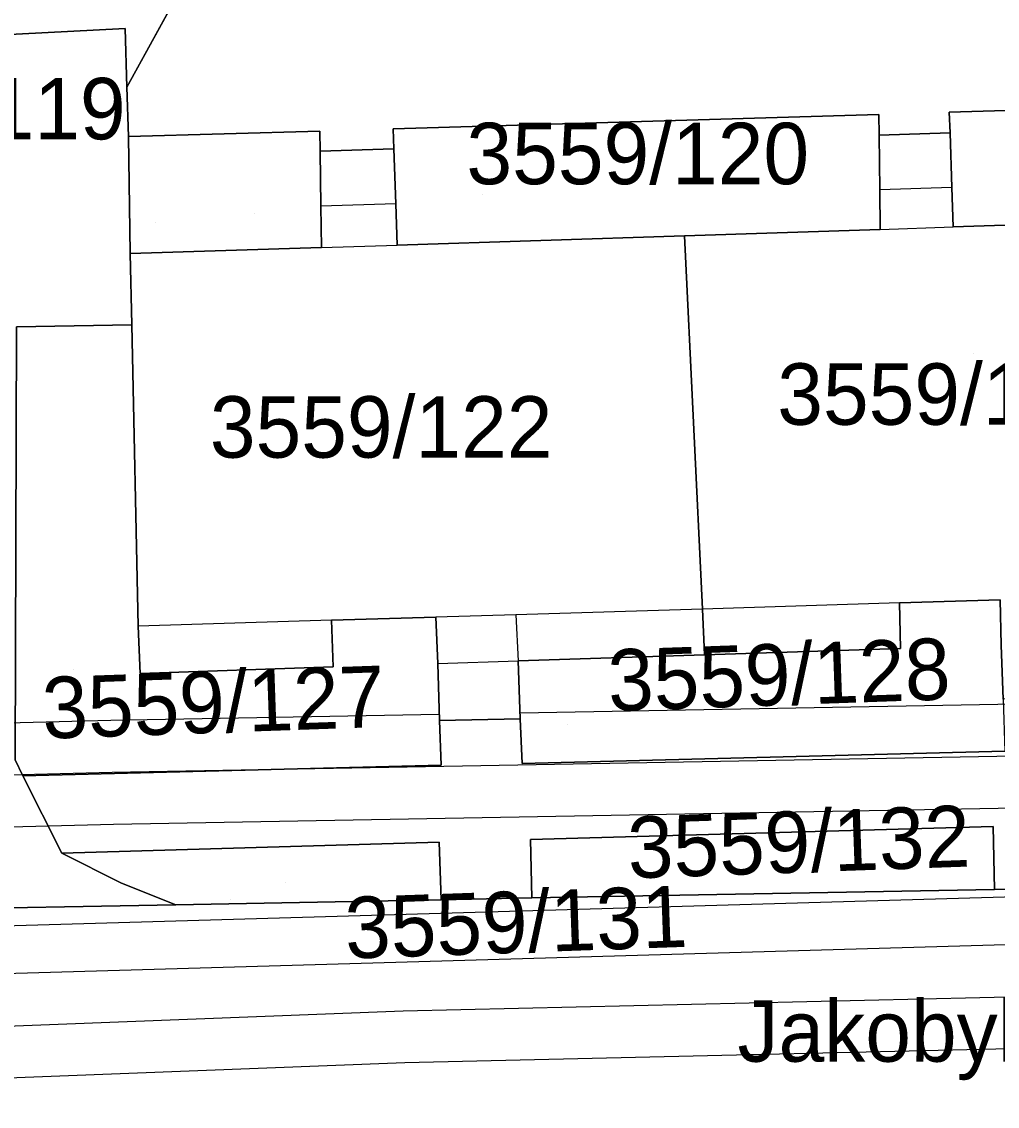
# Model space of a CAD drawing. Extents: x -264070 to -262271, y -1238894 to -1238141.
# Drawn here: x -262785.15 to -262753.38, y -1238359.92 to -1238324.62 of the extents above; entities that cross this region are included whole.
import ezdxf

# ---------------------------------------------------------------- set-up
doc = ezdxf.new("R2010")
doc.units = 0
for name, color, linetype in [('body_kn', 7, 'Continuous'), ('kladpar_druhypozemkov', 7, 'Continuous'), ('kladpar_hranice', 7, 'Continuous'), ('kladpar_parcelnecisla', 7, 'Continuous'), ('kladpar_plochy', 7, 'Continuous'), ('kladpar_sipky', 7, 'Continuous'), ('popisy', 7, 'Continuous'), ('tarchy_linie', 7, 'Continuous'), ('zappar_hrandruhpozemk', 7, 'Continuous')]:
    doc.layers.add(name, color=color, linetype=linetype)

msp = doc.modelspace()

# ---------------------------------------------------------------- linework, layer by layer
at = {"layer": 'body_kn'}
for p, q in [((-262781.78, -1238324.84), (-262781.78, -1238324.84)), ((-262781.78, -1238324.84), (-262781.78, -1238324.84)), ((-262781.72, -1238326.75), (-262781.72, -1238326.75)), ((-262757.24, -1238327.64), (-262757.24, -1238327.64)), ((-262757.24, -1238327.64), (-262757.24, -1238327.64)), ((-262754.95, -1238327.57), (-262754.95, -1238327.57)), ((-262775.44, -1238328.18), (-262775.44, -1238328.18)), ((-262775.44, -1238328.18), (-262775.44, -1238328.18)), ((-262773.05, -1238328.11), (-262773.05, -1238328.11)), ((-262781.67, -1238328.36), (-262781.67, -1238328.36)), ((-262757.23, -1238328.31), (-262757.23, -1238328.31)), ((-262754.92, -1238328.24), (-262754.92, -1238328.24)), ((-262775.43, -1238328.83), (-262775.43, -1238328.83)), ((-262773.03, -1238328.76), (-262773.03, -1238328.76)), ((-262757.21, -1238330.09), (-262757.21, -1238330.09)), ((-262754.86, -1238330.02), (-262754.86, -1238330.02)), ((-262754.86, -1238330.02), (-262754.86, -1238330.02)), ((-262775.4, -1238330.62), (-262775.4, -1238330.62)), ((-262772.96, -1238330.55), (-262772.96, -1238330.55)), ((-262772.96, -1238330.55), (-262772.96, -1238330.55)), ((-262757.19, -1238331.38), (-262757.19, -1238331.38)), ((-262757.19, -1238331.38), (-262757.19, -1238331.38)), ((-262754.82, -1238331.3), (-262754.82, -1238331.3)), ((-262763.56, -1238331.59), (-262763.56, -1238331.59)), ((-262763.56, -1238331.59), (-262763.56, -1238331.59)), ((-262775.38, -1238331.97), (-262775.38, -1238331.97)), ((-262775.38, -1238331.97), (-262775.38, -1238331.97)), ((-262772.92, -1238331.89), (-262772.92, -1238331.89)), ((-262781.61, -1238332.17), (-262781.61, -1238332.17)), ((-262781.56, -1238334.49), (-262781.56, -1238334.49)), ((-262762.98, -1238343.74), (-262762.98, -1238343.74)), ((-262762.98, -1238343.74), (-262762.98, -1238343.74)), ((-262756.57, -1238343.54), (-262756.57, -1238343.54)), ((-262756.57, -1238343.54), (-262756.57, -1238343.54)), ((-262775.06, -1238344.1), (-262775.06, -1238344.1)), ((-262775.06, -1238344.1), (-262775.06, -1238344.1)), ((-262771.66, -1238344), (-262771.66, -1238344)), ((-262769.06, -1238343.92), (-262769.06, -1238343.92)), ((-262769.06, -1238343.92), (-262769.06, -1238343.92)), ((-262781.35, -1238344.29), (-262781.35, -1238344.29)), ((-262756.53, -1238345.02), (-262756.53, -1238345.02)), ((-262771.6, -1238345.51), (-262771.6, -1238345.51)), ((-262771.6, -1238345.51), (-262771.6, -1238345.51)), ((-262768.98, -1238345.42), (-262768.98, -1238345.42)), ((-262762.91, -1238345.23), (-262762.91, -1238345.23)), ((-262762.91, -1238345.23), (-262762.91, -1238345.23)), ((-262781.29, -1238345.83), (-262781.29, -1238345.83)), ((-262775, -1238345.62), (-262775, -1238345.62)), ((-262775, -1238345.62), (-262775, -1238345.62)), ((-262771.55, -1238347.16), (-262771.55, -1238347.16)), ((-262768.92, -1238347.11), (-262768.92, -1238347.11)), ((-262782.24, -1238347.35), (-262782.24, -1238347.35)), ((-262771.54, -1238347.37), (-262771.54, -1238347.37)), ((-262768.91, -1238347.31), (-262768.91, -1238347.31)), ((-262782.2, -1238349.05), (-262782.2, -1238349.05)), ((-262771.49, -1238348.82), (-262771.49, -1238348.82)), ((-262768.85, -1238348.76), (-262768.85, -1238348.76)), ((-262785.11, -1238349.17), (-262785.11, -1238349.17)), ((-262782.16, -1238350.75), (-262782.16, -1238350.75)), ((-262753.52, -1238350.82), (-262753.52, -1238350.82)), ((-262753.52, -1238350.82), (-262753.52, -1238350.82)), ((-262771.55, -1238351.33), (-262771.55, -1238351.33)), ((-262771.55, -1238351.33), (-262771.55, -1238351.33)), ((-262768.58, -1238351.24), (-262768.58, -1238351.24)), ((-262783.84, -1238351.68), (-262783.84, -1238351.68)), ((-262781.9, -1238352.66), (-262781.9, -1238352.66)), ((-262753.47, -1238352.87), (-262753.47, -1238352.87)), ((-262771.49, -1238353.2), (-262771.49, -1238353.2)), ((-262768.53, -1238353.14), (-262768.53, -1238353.14)), ((-262780.13, -1238353.36), (-262780.13, -1238353.36)), ((-262772.72, -1238356.81), (-262772.72, -1238356.81)), ((-262772.67, -1238358.51), (-262772.67, -1238358.51))]:
    msp.add_line(p, q, dxfattribs=at)
at = {"layer": 'kladpar_druhypozemkov'}
for p, q in [((-262770.14, -1238330.26), (-262770.14, -1238330.26)), ((-262777.55, -1238330.87), (-262777.55, -1238330.87)), ((-262754.17, -1238335.41), (-262754.17, -1238335.41)), ((-262772.57, -1238337.01), (-262772.57, -1238337.01)), ((-262783.47, -1238345.71), (-262783.47, -1238345.71)), ((-262767.37, -1238347.51), (-262767.37, -1238347.51)), ((-262766.21, -1238352.91), (-262766.21, -1238352.91)), ((-262778.35, -1238353.18), (-262778.35, -1238353.18))]:
    msp.add_line(p, q, dxfattribs=at)
at = {"layer": 'kladpar_hranice'}
for points in [[(-262800.22, -1238316.92), (-262796.08, -1238315.22), (-262789, -1238314.06), (-262780.83, -1238313.15), (-262779.77, -1238313.38), (-262778.8, -1238313.99), (-262778.13, -1238314.67), (-262777.65, -1238315.61), (-262777.45, -1238316.49), (-262777.45, -1238317.39), (-262777.63, -1238318.31), (-262779.55, -1238322.8), (-262781.72, -1238326.75), (-262781.78, -1238324.84), (-262793.06, -1238325.43), (-262805.62, -1238326.09), (-262804.8, -1238345.46), (-262797.41, -1238345.22), (-262797.34, -1238349.27), (-262818.86, -1238349.97), (-262820.42, -1238347.62), (-262809.55, -1238322.28), (-262800.22, -1238316.92)], [(-262721.22, -1238326.57), (-262736.54, -1238327.02), (-262736.52, -1238327.71), (-262739.05, -1238327.79), (-262739.08, -1238327.1), (-262754.95, -1238327.57), (-262754.92, -1238328.24), (-262757.23, -1238328.31), (-262757.24, -1238327.64), (-262773.05, -1238328.11), (-262773.03, -1238328.76), (-262775.43, -1238328.83), (-262775.44, -1238328.18), (-262781.67, -1238328.36), (-262781.72, -1238326.75), (-262779.55, -1238322.8)], [(-262781.78, -1238324.84), (-262781.72, -1238326.75), (-262781.67, -1238328.36), (-262781.61, -1238332.17), (-262781.56, -1238334.49), (-262785.31, -1238334.55), (-262785.36, -1238348.64), (-262785.11, -1238349.17), (-262783.84, -1238351.68), (-262781.9, -1238352.66), (-262780.13, -1238353.36), (-262797.05, -1238353.67), (-262797.17, -1238351.81), (-262797.34, -1238349.27), (-262797.41, -1238345.22), (-262792.61, -1238345.06), (-262793.06, -1238325.43), (-262781.78, -1238324.84)], [(-262739.08, -1238327.1), (-262739.05, -1238327.79), (-262739.01, -1238329.51), (-262738.97, -1238330.78), (-262745.36, -1238330.99), (-262754.82, -1238331.3), (-262754.86, -1238330.02), (-262754.92, -1238328.24), (-262754.95, -1238327.57), (-262739.08, -1238327.1)], [(-262757.24, -1238327.64), (-262757.23, -1238328.31), (-262757.21, -1238330.09), (-262757.19, -1238331.38), (-262763.56, -1238331.59), (-262772.92, -1238331.89), (-262772.96, -1238330.55), (-262773.03, -1238328.76), (-262773.05, -1238328.11), (-262757.24, -1238327.64)], [(-262775.44, -1238328.18), (-262775.43, -1238328.83), (-262775.4, -1238330.62), (-262775.38, -1238331.97), (-262781.61, -1238332.17), (-262781.67, -1238328.36), (-262775.44, -1238328.18)], [(-262745.36, -1238330.99), (-262744.86, -1238343.18), (-262744.79, -1238344.64), (-262750.94, -1238344.83), (-262750.89, -1238346.61), (-262753.19, -1238346.67), (-262753.25, -1238344.91), (-262753.29, -1238343.44), (-262756.57, -1238343.54), (-262756.53, -1238345.02), (-262762.91, -1238345.23), (-262762.98, -1238343.74), (-262763.56, -1238331.59), (-262757.19, -1238331.38), (-262757.21, -1238330.09), (-262757.23, -1238328.31), (-262754.92, -1238328.24), (-262754.86, -1238330.02), (-262754.82, -1238331.3), (-262745.36, -1238330.99)], [(-262763.56, -1238331.59), (-262762.98, -1238343.74), (-262762.91, -1238345.23), (-262768.98, -1238345.42), (-262768.91, -1238347.31), (-262771.54, -1238347.37), (-262771.6, -1238345.51), (-262771.66, -1238344), (-262775.06, -1238344.1), (-262775, -1238345.62), (-262781.29, -1238345.83), (-262781.35, -1238344.29), (-262781.56, -1238334.49), (-262781.61, -1238332.17), (-262775.38, -1238331.97), (-262775.4, -1238330.62), (-262775.43, -1238328.83), (-262773.03, -1238328.76), (-262772.96, -1238330.55), (-262772.92, -1238331.89), (-262763.56, -1238331.59)], [(-262775, -1238345.62), (-262775.06, -1238344.1), (-262771.66, -1238344), (-262771.6, -1238345.51), (-262771.54, -1238347.37), (-262771.49, -1238348.82), (-262785.11, -1238349.17), (-262785.36, -1238348.64), (-262785.31, -1238334.55), (-262781.56, -1238334.49), (-262781.35, -1238344.29), (-262781.29, -1238345.83), (-262775, -1238345.62)], [(-262762.91, -1238345.23), (-262756.53, -1238345.02), (-262756.57, -1238343.54), (-262753.29, -1238343.44), (-262753.25, -1238344.91), (-262753.19, -1238346.67), (-262753.14, -1238348.36), (-262768.85, -1238348.76), (-262768.91, -1238347.31), (-262768.98, -1238345.42), (-262762.91, -1238345.23)], [(-262750.57, -1238352.82), (-262753.47, -1238352.87), (-262753.52, -1238350.82), (-262768.58, -1238351.24), (-262768.53, -1238353.14), (-262771.49, -1238353.2), (-262771.55, -1238351.33), (-262783.84, -1238351.68), (-262785.11, -1238349.17), (-262771.49, -1238348.82), (-262771.54, -1238347.37), (-262768.91, -1238347.31), (-262768.85, -1238348.76), (-262753.14, -1238348.36)], [(-262753.52, -1238350.82), (-262753.47, -1238352.87), (-262768.53, -1238353.14), (-262768.58, -1238351.24), (-262753.52, -1238350.82)], [(-262771.55, -1238351.33), (-262771.49, -1238353.2), (-262780.13, -1238353.36), (-262781.9, -1238352.66), (-262783.84, -1238351.68), (-262771.55, -1238351.33)], [(-262913.61, -1238355.34), (-262912.5, -1238356.28), (-262911.33, -1238356.92), (-262910.35, -1238357.22), (-262909.61, -1238357.18), (-262885.75, -1238356.54), (-262883.58, -1238356.48), (-262883.56, -1238356.48), (-262825.9, -1238354.8), (-262797.07, -1238353.67), (-262797.05, -1238353.67), (-262780.13, -1238353.36), (-262771.49, -1238353.2), (-262768.53, -1238353.14), (-262753.47, -1238352.87), (-262750.57, -1238352.82), (-262734.65, -1238352.52)]]:
    msp.add_lwpolyline(points, dxfattribs=at)
at = {"layer": 'kladpar_plochy'}
for p, q in [((-262781.72, -1238326.75), (-262779.55, -1238322.8)), ((-262781.67, -1238328.36), (-262781.72, -1238326.75)), ((-262739.08, -1238327.1), (-262754.95, -1238327.57)), ((-262757.24, -1238327.64), (-262773.05, -1238328.11)), ((-262757.23, -1238328.31), (-262757.24, -1238327.64)), ((-262754.95, -1238327.57), (-262754.92, -1238328.24)), ((-262775.44, -1238328.18), (-262781.67, -1238328.36)), ((-262775.43, -1238328.83), (-262775.44, -1238328.18)), ((-262773.05, -1238328.11), (-262773.03, -1238328.76)), ((-262754.92, -1238328.24), (-262757.23, -1238328.31)), ((-262773.03, -1238328.76), (-262775.43, -1238328.83)), ((-262771.54, -1238347.37), (-262768.91, -1238347.31)), ((-262771.49, -1238348.82), (-262771.54, -1238347.37)), ((-262768.91, -1238347.31), (-262768.85, -1238348.76)), ((-262768.85, -1238348.76), (-262753.14, -1238348.36)), ((-262785.11, -1238349.17), (-262771.49, -1238348.82)), ((-262783.84, -1238351.68), (-262785.11, -1238349.17)), ((-262753.52, -1238350.82), (-262768.58, -1238351.24)), ((-262753.47, -1238352.87), (-262753.52, -1238350.82)), ((-262771.55, -1238351.33), (-262783.84, -1238351.68)), ((-262771.49, -1238353.2), (-262771.55, -1238351.33)), ((-262768.58, -1238351.24), (-262768.53, -1238353.14)), ((-262750.57, -1238352.82), (-262753.47, -1238352.87)), ((-262768.53, -1238353.14), (-262771.49, -1238353.2))]:
    msp.add_line(p, q, dxfattribs=at)
for points in [[(-262800.22, -1238316.92), (-262796.08, -1238315.22), (-262789, -1238314.06), (-262780.83, -1238313.15), (-262779.77, -1238313.38), (-262778.8, -1238313.99), (-262778.13, -1238314.67), (-262777.65, -1238315.61), (-262777.45, -1238316.49), (-262777.45, -1238317.39), (-262777.63, -1238318.31), (-262779.55, -1238322.8), (-262781.72, -1238326.75), (-262781.78, -1238324.84), (-262793.06, -1238325.43), (-262805.62, -1238326.09), (-262804.8, -1238345.46), (-262797.41, -1238345.22), (-262797.34, -1238349.27), (-262818.86, -1238349.97), (-262820.42, -1238347.62), (-262809.55, -1238322.28)], [(-262781.78, -1238324.84), (-262781.72, -1238326.75), (-262781.67, -1238328.36), (-262781.61, -1238332.17), (-262781.56, -1238334.49), (-262785.31, -1238334.55), (-262785.36, -1238348.64), (-262785.11, -1238349.17), (-262783.84, -1238351.68), (-262781.9, -1238352.66), (-262780.13, -1238353.36), (-262797.05, -1238353.67), (-262797.17, -1238351.81), (-262797.34, -1238349.27), (-262797.41, -1238345.22), (-262792.61, -1238345.06), (-262793.06, -1238325.43)], [(-262739.08, -1238327.1), (-262739.05, -1238327.79), (-262739.01, -1238329.51), (-262738.97, -1238330.78), (-262745.36, -1238330.99), (-262754.82, -1238331.3), (-262754.86, -1238330.02), (-262754.92, -1238328.24), (-262754.95, -1238327.57)], [(-262757.24, -1238327.64), (-262757.23, -1238328.31), (-262757.21, -1238330.09), (-262757.19, -1238331.38), (-262763.56, -1238331.59), (-262772.92, -1238331.89), (-262772.96, -1238330.55), (-262773.03, -1238328.76), (-262773.05, -1238328.11)], [(-262775.44, -1238328.18), (-262775.43, -1238328.83), (-262775.4, -1238330.62), (-262775.38, -1238331.97), (-262781.61, -1238332.17), (-262781.67, -1238328.36)], [(-262745.36, -1238330.99), (-262744.86, -1238343.18), (-262744.79, -1238344.64), (-262750.94, -1238344.83), (-262750.89, -1238346.61), (-262753.19, -1238346.67), (-262753.25, -1238344.91), (-262753.29, -1238343.44), (-262756.57, -1238343.54), (-262756.53, -1238345.02), (-262762.91, -1238345.23), (-262762.98, -1238343.74), (-262763.56, -1238331.59), (-262757.19, -1238331.38), (-262757.21, -1238330.09), (-262757.23, -1238328.31), (-262754.92, -1238328.24), (-262754.86, -1238330.02), (-262754.82, -1238331.3)], [(-262763.56, -1238331.59), (-262762.98, -1238343.74), (-262762.91, -1238345.23), (-262768.98, -1238345.42), (-262768.91, -1238347.31), (-262771.54, -1238347.37), (-262771.6, -1238345.51), (-262771.66, -1238344), (-262775.06, -1238344.1), (-262775, -1238345.62), (-262781.29, -1238345.83), (-262781.35, -1238344.29), (-262781.56, -1238334.49), (-262781.61, -1238332.17), (-262775.38, -1238331.97), (-262775.4, -1238330.62), (-262775.43, -1238328.83), (-262773.03, -1238328.76), (-262772.96, -1238330.55), (-262772.92, -1238331.89)], [(-262775, -1238345.62), (-262775.06, -1238344.1), (-262771.66, -1238344), (-262771.6, -1238345.51), (-262771.54, -1238347.37), (-262771.49, -1238348.82), (-262785.11, -1238349.17), (-262785.36, -1238348.64), (-262785.31, -1238334.55), (-262781.56, -1238334.49), (-262781.35, -1238344.29), (-262781.29, -1238345.83)], [(-262762.91, -1238345.23), (-262756.53, -1238345.02), (-262756.57, -1238343.54), (-262753.29, -1238343.44), (-262753.25, -1238344.91), (-262753.19, -1238346.67), (-262753.14, -1238348.36), (-262768.85, -1238348.76), (-262768.91, -1238347.31), (-262768.98, -1238345.42)], [(-262753.52, -1238350.82), (-262753.47, -1238352.87), (-262768.53, -1238353.14), (-262768.58, -1238351.24)], [(-262771.55, -1238351.33), (-262771.49, -1238353.2), (-262780.13, -1238353.36), (-262781.9, -1238352.66), (-262783.84, -1238351.68)]]:
    msp.add_lwpolyline(points, close=True, dxfattribs=at)
msp.add_lwpolyline([(-262797.05, -1238353.67), (-262780.13, -1238353.36), (-262771.49, -1238353.2), (-262768.53, -1238353.14), (-262753.47, -1238352.87), (-262750.57, -1238352.82), (-262734.65, -1238352.52), (-262732.32, -1238352.48), (-262716.88, -1238351.74), (-262714.36, -1238351.62), (-262651.76, -1238349.84), (-262651.21, -1238349.82), (-262629.63, -1238349.26), (-262625.66, -1238349.15), (-262623.24, -1238349.09), (-262607.78, -1238348.69), (-262605.4, -1238348.63), (-262589.78, -1238348.22), (-262587.12, -1238348.15), (-262571.88, -1238347.76), (-262569.02, -1238347.69), (-262532.73, -1238346.75), (-262527.93, -1238346.63)], dxfattribs=at)
at = {"layer": 'kladpar_sipky'}
for p, q in [((-262780.8, -1238331.16), (-262780.8, -1238331.16)), ((-262776.54, -1238352.64), (-262776.54, -1238352.64))]:
    msp.add_line(p, q, dxfattribs=at)
at = {"layer": 'tarchy_linie'}
for points in [[(-262879.36, -1238352.78), (-262832, -1238350.33), (-262782.2, -1238349.05), (-262732.38, -1238348.15), (-262687.56, -1238346.97), (-262676.12, -1238346.24), (-262630.21, -1238345.2), (-262580.42, -1238343.73), (-262555.82, -1238343.74), (-262532.87, -1238343.21)], [(-262832.04, -1238348.63), (-262782.24, -1238347.35), (-262771.55, -1238347.16), (-262771.54, -1238347.37), (-262768.91, -1238347.31), (-262768.92, -1238347.11), (-262732.42, -1238346.45), (-262687.64, -1238345.27), (-262676.19, -1238344.54), (-262636.52, -1238343.61)], [(-262915.67, -1238357.53), (-262827.35, -1238355.25), (-262717.55, -1238352.07), (-262612.02, -1238349.11), (-262582.13, -1238348.18), (-262523.92, -1238348.6), (-262527.18, -1238346.61), (-262526.75, -1238346.6), (-262525.01, -1238346.49), (-262524.28, -1238346.33), (-262523.39, -1238346.14), (-262523.44, -1238346.84), (-262523.58, -1238348.81), (-262523.63, -1238349.52), (-262523.67, -1238350.15), (-262523.75, -1238351.27), (-262523.88, -1238353.02), (-262569.3, -1238353.65), (-262620.18, -1238354.72), (-262670.86, -1238355.99), (-262721.99, -1238357.34), (-262772.67, -1238358.51), (-262811.72, -1238360.02)], [(-262630.16, -1238346.95), (-262676.05, -1238347.94), (-262687.48, -1238348.67), (-262732.34, -1238349.85), (-262782.16, -1238350.75), (-262831.96, -1238352.03)], [(-262916.13, -1238359.08), (-262827.31, -1238356.8), (-262717.51, -1238353.62), (-262611.98, -1238350.66), (-262582.11, -1238349.73), (-262523.67, -1238350.15)], [(-262916.76, -1238361.2), (-262874.25, -1238359.92), (-262823.54, -1238358.51), (-262811.77, -1238358.32), (-262772.72, -1238356.81), (-262722.03, -1238355.64), (-262670.9, -1238354.24), (-262620.22, -1238352.97), (-262569.46, -1238351.9), (-262523.75, -1238351.27)]]:
    msp.add_lwpolyline(points, dxfattribs=at)
at = {"layer": 'zappar_hrandruhpozemk'}
for p, q in [((-262754.86, -1238330.02), (-262757.21, -1238330.09)), ((-262772.96, -1238330.55), (-262775.4, -1238330.62)), ((-262757.19, -1238331.38), (-262754.82, -1238331.3)), ((-262775.38, -1238331.97), (-262772.92, -1238331.89)), ((-262756.57, -1238343.54), (-262762.98, -1238343.74)), ((-262775.06, -1238344.1), (-262781.35, -1238344.29)), ((-262769.06, -1238343.92), (-262768.98, -1238345.42)), ((-262771.6, -1238345.51), (-262768.98, -1238345.42))]:
    msp.add_line(p, q, dxfattribs=at)
msp.add_lwpolyline([(-262762.98, -1238343.74), (-262769.06, -1238343.92), (-262771.66, -1238344)], dxfattribs=at)

# ---------------------------------------------------------------- texts
at = {"layer": 'kladpar_parcelnecisla'}
for s, p in [('3559/119', (-262792.916, -1238328.45)), ('3559/120', (-262770.663, -1238329.91)), ('3559/123', (-262760.544, -1238337.74)), ('3559/122', (-262779.018, -1238338.81))]:
    msp.add_text(s, height=2, dxfattribs=at).set_placement(p)
for s, p in [('3559/128', (-262766.027, -1238347.062)), ('3559/127', (-262784.446, -1238347.96)), ('3559/132', (-262765.385, -1238352.505)), ('3559/131', (-262774.589, -1238355.118))]:
    msp.add_text(s, height=2, rotation=2, dxfattribs=at).set_placement(p)
at = {"layer": 'popisy'}
msp.add_text('Jakobyho', height=2, dxfattribs=at).set_placement((-262761.84, -1238358.47))

doc.saveas('drawing.dxf')
